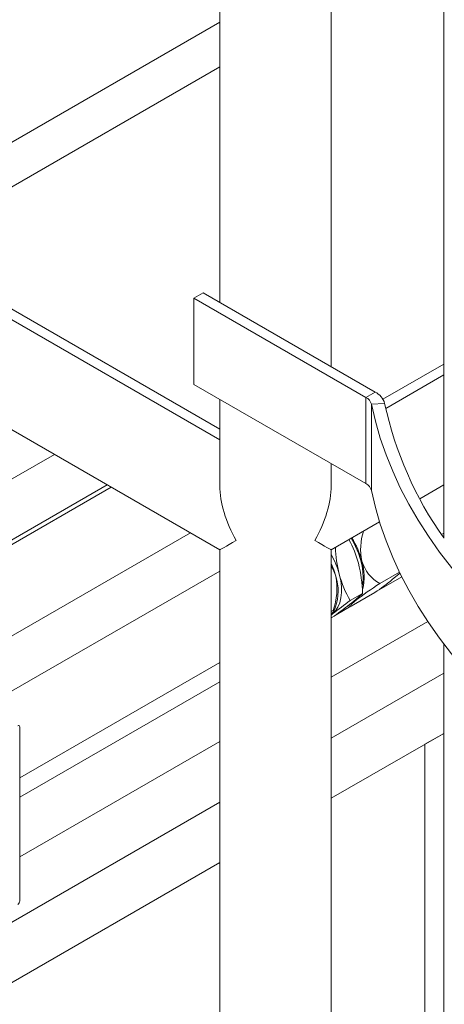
# Model space of a CAD drawing. Header units: millimetres. Extents: x 450 to 25135, y 150 to 17673.
# Tile 364 of 463: x 20476 to 20637, y 10955 to 11328. Entities that reach past the tile are written whole.
import ezdxf

# ---------------------------------------------------------------- set-up
doc = ezdxf.new("R2010")
doc.units = ezdxf.units.MM
doc.linetypes.add('SLD-Centrada-doble', pattern=[12.7, 6.35, -1.27, 1.27, -1.27, 1.27, -1.27])
doc.linetypes.add('SLD-Continua', pattern=[0])
doc.layers.add('COTAS', color=1, linetype='SLD-Continua')
doc.layers.add('OCULTA', color=8, linetype='SLD-Continua')

msp = doc.modelspace()

# ---------------------------------------------------------------- linework, layer by layer
at = {"color": 7, "linetype": 'SLD-Continua', "lineweight": 18, "ltscale": 30}
for p, q in [((20489.04, 11163.06), (20447.95, 11139.35)), ((20458.95, 11122.61), (20509.05, 11151.52)), ((20510.59, 11150.63), (20458.95, 11120.82)), ((20458.95, 11086.19), (20540.6, 11133.31)), ((20635.64, 11132.66), (20636.51, 11133.16)), ((20551.71, 11118.86), (20460.98, 11066.49)), ((20611.21, 11111.24), (20620.6, 11116.65)), ((20595.75, 11102.31), (20601.31, 11105.52)), ((20630.45, 11099.73), (20593.88, 11078.62)), ((20475.92, 11040.48), (20551.71, 11084.22)), ((20475.92, 11033.15), (20551.71, 11076.9)), ((20593.88, 11055.52), (20636.51, 11080.13)), ((20551.71, 11054.28), (20475.92, 11010.54)), ((20458.95, 10977.65), (20551.71, 11031.19))]:
    msp.add_line(p, q, dxfattribs=at)
at = {"layer": 'COTAS', "linetype": 'SLD-Continua', "lineweight": 18, "ltscale": 30}
for p, q in [((20612.25, 11114.09), (20619.73, 11118.41)), ((20601.09, 11107.65), (20605.75, 11110.34)), ((20601.49, 11105.5), (20610.45, 11110.67)), ((20602.99, 11107.55), (20603.92, 11108.45)), ((20594.59, 11103.89), (20593.88, 11103.48)), ((20594.84, 11103.54), (20595.53, 11105.22)), ((20600.22, 11105.67), (20601.45, 11105.5)), ((20593.88, 11102.22), (20594.41, 11102.61)), ((20593.88, 11102.16), (20594.41, 11102.61)), ((20593.88, 11101.11), (20594.98, 11101.75)), ((20475.92, 10993.79), (20475.92, 11059.77))]:
    msp.add_line(p, q, dxfattribs=at)
at = {"layer": 'COTAS', "linetype": 'SLD-Continua', "lineweight": 18, "ltscale": 30, "flags": 128}
for points in [[(20605.66, 11113.2), (20605.84, 11114.2), (20606, 11116.27), (20605.91, 11118.5), (20605.57, 11120.84), (20604.98, 11123.25), (20604.17, 11125.68), (20603.13, 11128.1), (20601.89, 11130.45), (20601.42, 11131.25)], [(20593.88, 11121.73), (20594.85, 11119.31), (20595.61, 11116.87)], [(20620.03, 11118.17), (20619.52, 11117.7), (20617.13, 11115.72)], [(20594.41, 11102.61), (20595.54, 11103.72), (20596.45, 11105.12), (20597.14, 11106.76), (20597.59, 11108.63), (20597.8, 11110.68), (20597.76, 11112.9), (20597.47, 11115.23), (20596.94, 11117.63)], [(20605.75, 11110.34), (20604.05, 11108.77), (20601.66, 11106.79)], [(20601.45, 11105.52), (20601.2, 11105.65), (20601.42, 11106.13), (20601.85, 11106.58), (20602.58, 11107.22), (20602.99, 11107.55)], [(20601.46, 11106.63), (20601.68, 11106.73), (20602.99, 11107.55)], [(20593.88, 11102.52), (20594.29, 11102.88), (20594.77, 11103.42), (20594.88, 11103.73), (20594.59, 11103.89)]]:
    msp.add_lwpolyline(points, dxfattribs=at)
at = {"layer": 'COTAS', "linetype": 'SLD-Continua', "lineweight": 18, "ltscale": 900}
for centre, radius, start, end in [((20627.33, 11127.16), 22.29, 162.2859, 191.8553), ((20567.01, 11111.98), 38.45, 14.8161, 29.2224), ((20572.85, 11113.67), 33.86, 15.2649, 31.585), ((20641.9, 11129.34), 46.46, 181.8942, 194.5992), ((20564.51, 11108.8), 33.61, 15.2348, 29.0945), ((20553.04, 11109), 52.73, 1.4491, 14.0648), ((20586.33, 11116.77), 20.04, 345.9628, 16.8578), ((20619.57, 11126.82), 14.68, 196.7816, 240.1162), ((20583.62, 11113.7), 12.4, 14.8184, 34.2153), ((20571.24, 11112.27), 24.8, 340.2684, 10.6944), ((20578.02, 11111.17), 18.49, 341.2353, 17.9467), ((20637.96, 11128.84), 42.53, 195.2758, 209.8875), ((20701.9, 10977.17), 163.66, 123.2123, 127.1832), ((20503.54, 11259.21), 183.02, 305.7461, 308.3658), ((20708.01, 10959.11), 183.02, 125.7461, 128.3658), ((20488.07, 11250.29), 183.02, 305.7461, 308.3658), ((20475.45, 11059.85), 0.48, 350.7797, 129.185), ((20474.23, 10993.87), 1.69, 302.6023, 357.3977)]:
    msp.add_arc(centre, radius, start, end, dxfattribs=at)
at = {"layer": 'OCULTA', "linetype": 'SLD-Continua', "lineweight": 18, "ltscale": 30}
for p, q in [((20551.71, 11685.31), (20551.71, 11220.62)), ((20593.88, 11196.29), (20593.88, 11660.97)), ((20636.51, 11131.29), (20636.51, 11592.65)), ((20551.71, 11326.88), (20461.12, 11274.6)), ((20551.71, 11326.88), (20461.12, 11274.6)), ((20551.71, 11326.88), (20461.12, 11274.6)), ((20551.71, 11309.91), (20432.79, 11241.27)), ((20551.71, 11172.63), (20432.79, 11241.27)), ((20432.79, 11237.19), (20551.71, 11168.55)), ((20545.37, 11224.28), (20541.84, 11222.24)), ((20610.49, 11186.7), (20545.37, 11224.28)), ((20606.95, 11184.66), (20541.84, 11222.24)), ((20541.84, 11222.24), (20541.84, 11189.58)), ((20422.25, 11201.61), (20551.71, 11126.89)), ((20636.51, 11197.24), (20613.49, 11183.95)), ((20636.51, 11193.16), (20614.53, 11180.47)), ((20606.95, 11152), (20541.84, 11189.58)), ((20551.71, 11183.88), (20551.71, 11151.24)), ((20593.88, 11151.24), (20593.88, 11159.54)), ((20627.41, 11146.25), (20636.51, 11151.5)), ((20593.88, 11126.89), (20612.21, 11137.47)), ((20551.71, 11126.89), (20551.71, 10719.2)), ((20593.88, 10899.3), (20593.88, 11126.89)), ((20636.51, 10629.86), (20636.51, 11091.22)), ((20636.51, 11057.33), (20593.88, 11032.73)), ((20636.51, 11057.33), (20593.88, 11032.73)), ((20636.51, 11057.33), (20593.88, 11032.73)), ((20636.51, 11057.33), (20629.36, 11053.21)), ((20636.51, 11057.33), (20629.36, 11053.21)), ((20636.51, 11057.33), (20629.36, 11053.21)), ((20629.36, 10946.01), (20629.36, 11053.21)), ((20629.36, 10946.01), (20629.36, 11053.21)), ((20629.36, 10946.01), (20629.36, 11053.21)), ((20551.71, 11008.39), (20458.95, 10954.85)), ((20551.71, 11008.39), (20458.95, 10954.85)), ((20551.71, 11008.39), (20458.95, 10954.85))]:
    msp.add_line(p, q, dxfattribs=at)
at = {"layer": 'OCULTA', "linetype": 'SLD-Centrada-doble', "lineweight": 18, "ltscale": 30}
for p, q in [((20610.49, 11186.7), (20606.95, 11184.66)), ((20606.95, 11184.66), (20606.95, 11152)), ((20614.12, 11182.38), (20609.16, 11182.04)), ((20609.16, 11182.04), (20609.16, 11149.38))]:
    msp.add_line(p, q, dxfattribs=at)
at = {"layer": 'OCULTA', "linetype": 'SLD-Continua', "lineweight": 18, "ltscale": 30, "flags": 128}
for points in [[(20609.16, 11182.04), (20610.64, 11175.64), (20612.48, 11169.27), (20614.66, 11162.93), (20617.19, 11156.64), (20620.06, 11150.39), (20623.28, 11144.21), (20626.82, 11138.08), (20630.7, 11132.02), (20634.91, 11126.03), (20639.45, 11120.13), (20644.3, 11114.31), (20649.47, 11108.58), (20654.95, 11102.95), (20660.74, 11097.42), (20666.82, 11091.99), (20673.2, 11086.69), (20679.87, 11081.5), (20686.81, 11076.43), (20694.03, 11071.49), (20701.51, 11066.69), (20709.25, 11062.03), (20717.25, 11057.5), (20725.48, 11053.13), (20733.96, 11048.91), (20742.65, 11044.84), (20751.57, 11040.94), (20760.69, 11037.2), (20770.02, 11033.62), (20779.53, 11030.22), (20789.23, 11026.99), (20799.1, 11023.94), (20809.13, 11021.08), (20819.31, 11018.39), (20829.63, 11015.89), (20840.08, 11013.59), (20850.66, 11011.47), (20861.34, 11009.55), (20872.13, 11007.82), (20883, 11006.29), (20893.95, 11004.95), (20904.97, 11003.82), (20916.05, 11002.89), (20927.17, 11002.16), (20938.32, 11001.63), (20949.5, 11001.31), (20960.69, 11001.19), (20971.88, 11001.27), (20983.07, 11001.56), (20994.23, 11002.05), (21005.35, 11002.74), (21016.44, 11003.64), (21027.47, 11004.73), (21038.43, 11006.03), (21049.32, 11007.53), (21060.12, 11009.22), (21070.83, 11011.11), (21081.42, 11013.19), (21091.9, 11015.46), (21102.25, 11017.93), (21112.45, 11020.58), (21122.51, 11023.41), (21132.41, 11026.43), (21142.14, 11029.62), (21151.68, 11032.99), (21161.04, 11036.54), (21170.2, 11040.25), (21179.16, 11044.12), (21187.9, 11048.16), (21196.41, 11052.35), (21204.69, 11056.7), (21212.73, 11061.2), (21220.52, 11065.84), (21228.05, 11070.61), (21235.31, 11075.53), (21242.31, 11080.57), (21249.02, 11085.74), (21255.45, 11091.03), (21261.59, 11096.43), (21267.43, 11101.94), (21272.97, 11107.55), (21278.2, 11113.27), (21283.11, 11119.07), (21287.7, 11124.96), (21291.97, 11130.93), (21295.91, 11136.98), (21299.52, 11143.09), (21302.79, 11149.27), (21305.72, 11155.5), (21308.31, 11161.79), (21310.56, 11168.12), (21312.46, 11174.48), (21314.01, 11180.88), (21315.21, 11187.3), (21316.06, 11193.74), (21316.56, 11200.2), (21316.7, 11206.66), (21316.49, 11213.12), (21315.93, 11219.57), (21315.02, 11226.01), (21313.76, 11232.42), (21312.14, 11238.82), (21310.18, 11245.18), (21309.35, 11247.56)], [(20609.16, 11149.38), (20610.64, 11142.97), (20612.48, 11136.6), (20614.66, 11130.26), (20617.19, 11123.97), (20620.06, 11117.73), (20623.28, 11111.54), (20626.82, 11105.41), (20630.7, 11099.35), (20634.91, 11093.37), (20639.45, 11087.46), (20644.3, 11081.64), (20649.47, 11075.91), (20654.95, 11070.28), (20660.74, 11064.75), (20666.82, 11059.33), (20673.2, 11054.02), (20679.87, 11048.83), (20686.81, 11043.76), (20694.03, 11038.83), (20701.51, 11034.02), (20709.25, 11029.36), (20717.25, 11024.84), (20725.48, 11020.46), (20733.96, 11016.24), (20742.65, 11012.18), (20751.57, 11008.27), (20760.69, 11004.53), (20770.02, 11000.96), (20779.53, 10997.55), (20789.23, 10994.33), (20799.1, 10991.28), (20809.13, 10988.41), (20819.31, 10985.73), (20829.63, 10983.23), (20840.08, 10980.92), (20850.66, 10978.8), (20861.34, 10976.88), (20872.13, 10975.15), (20883, 10973.62), (20893.95, 10972.29), (20904.97, 10971.15), (20916.05, 10970.22), (20927.17, 10969.49), (20938.32, 10968.97), (20949.5, 10968.64), (20960.69, 10968.52), (20971.88, 10968.61), (20983.07, 10968.89), (20994.23, 10969.38), (21005.35, 10970.08), (21016.44, 10970.97), (21027.47, 10972.07), (21038.43, 10973.36), (21049.32, 10974.86), (21060.12, 10976.55), (21070.83, 10978.44), (21081.42, 10980.52), (21091.9, 10982.8), (21102.25, 10985.26), (21112.45, 10987.91), (21122.51, 10990.75), (21132.41, 10993.76), (21142.14, 10996.96), (21151.68, 11000.33), (21161.04, 11003.87), (21170.2, 11007.58), (21179.16, 11011.46), (21187.9, 11015.5), (21196.41, 11019.69), (21204.69, 11024.04), (21212.73, 11028.53), (21220.52, 11033.17), (21228.05, 11037.95), (21235.31, 11042.86), (21242.31, 11047.91), (21249.02, 11053.07), (21255.45, 11058.36), (21261.59, 11063.76), (21267.43, 11069.27), (21272.97, 11074.89), (21278.2, 11080.6), (21283.11, 11086.4), (21287.7, 11092.29), (21291.97, 11098.27), (21295.91, 11104.31), (21299.52, 11110.43), (21302.79, 11116.61), (21305.72, 11122.84), (21308.31, 11129.12), (21310.56, 11135.45), (21312.46, 11141.82), (21314.01, 11148.22), (21315.21, 11154.64), (21316.06, 11161.08), (21316.56, 11167.53), (21316.7, 11173.41)]]:
    msp.add_lwpolyline(points, dxfattribs=at)
at = {"layer": 'OCULTA', "linetype": 'SLD-Continua', "lineweight": 18, "ltscale": 900}
for centre, radius, start, end in [((20607.45, 11180.46), 6.95, 16.0498, 64.0204), ((20605.11, 11180.88), 4.21, 16.0498, 64.0204), ((20751.23, 11212.16), 140.3, 192.2543, 215.1543), ((20605.11, 11148.21), 4.21, 16.0498, 64.0204)]:
    msp.add_arc(centre, radius, start, end, dxfattribs=at)
for major_axis, ratio, start_param, end_param in [((-14.91, 25.82), 0.577299, 0.785265, 1.570663), ((14.91, 25.82), 0.577299, 4.712522, 5.49792), ((21.08, 12.17), 0.000231, 2.356061, 3.141726), ((21.08, -12.17), 0.000231, 6.283052, 7.068717)]:
    msp.add_ellipse((20572.8, 11139.07), major_axis=major_axis, ratio=ratio, start_param=start_param, end_param=end_param, dxfattribs=at)

doc.saveas('drawing.dxf')
